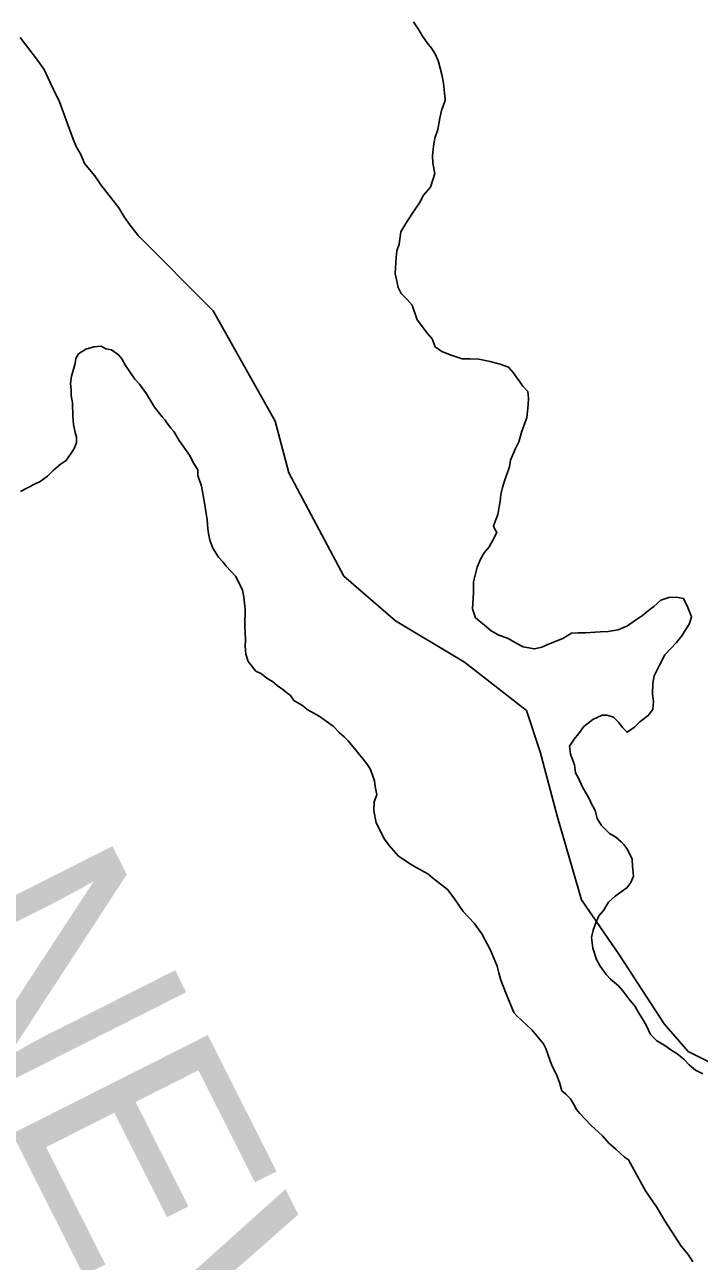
# Model space of a CAD drawing. Extents: x 3172231 to 3210228, y 940198 to 965780.
# Drawn here: x 3188355 to 3188663, y 948735 to 949299 of the extents above; entities that cross this region are included whole.
import ezdxf

# ---------------------------------------------------------------- set-up
doc = ezdxf.new("R2010")
doc.units = 0
for name, color, linetype in [('V-SITE-VEGE', 7, 'Continuous'), ('V-TOPO-GNAM-IDEN', 7, 'Continuous'), ('V-WETL-SWMP', 7, 'Continuous')]:
    doc.layers.add(name, color=color, linetype=linetype)

msp = doc.modelspace()

# ---------------------------------------------------------------- linework, layer by layer
at = {"layer": 'V-SITE-VEGE'}
for p, q in [((3188360.76, 949283.897), (3188353.283, 949293.61)), ((3188364.316, 949279.043), (3188360.76, 949283.897)), ((3188367.111, 949273.106), (3188364.316, 949279.043)), ((3188368.5, 949269.772), (3188367.111, 949273.106)), ((3188371.303, 949264.201), (3188368.5, 949269.772)), ((3188374.746, 949254.584), (3188371.303, 949264.201)), ((3188377.509, 949247.18), (3188374.746, 949254.584)), ((3188378.897, 949243.848), (3188377.509, 949247.18)), ((3188381.011, 949240.127), (3188378.897, 949243.848)), ((3188382.75, 949236.049), (3188381.011, 949240.127)), ((3188387.386, 949230.438), (3188382.75, 949236.049)), ((3188390.227, 949226.336), (3188387.386, 949230.438)), ((3188398.419, 949215.87), (3188390.227, 949226.336)), ((3188400.891, 949211.776), (3188398.419, 949215.87)), ((3188403.373, 949208.049), (3188400.891, 949211.776)), ((3188407.293, 949203.187), (3188403.373, 949208.049)), ((3188441.419, 949168.785), (3188407.293, 949203.187)), ((3188469.718, 949118.449), (3188441.419, 949168.785)), ((3188379.975, 949149.163), (3188383.325, 949151.285)), ((3188383.325, 949151.285), (3188387.02, 949152.298)), ((3188387.02, 949152.298), (3188390.327, 949152.587)), ((3188390.327, 949152.587), (3188392.502, 949151.436)), ((3188392.502, 949151.436), (3188395.06, 949151.008)), ((3188395.06, 949151.008), (3188398.308, 949148.731)), ((3188378.404, 949144.797), (3188378.822, 949146.988)), ((3188378.822, 949146.988), (3188379.975, 949149.163)), ((3188398.308, 949148.731), (3188399.732, 949146.865)), ((3188399.732, 949146.865), (3188401.495, 949143.889)), ((3188376.798, 949138.964), (3188378.404, 949144.797)), ((3188401.495, 949143.889), (3188405.751, 949137.551)), ((3188376.356, 949135.673), (3188376.798, 949138.964)), ((3188376.651, 949132.73), (3188376.356, 949135.673)), ((3188405.751, 949137.551), (3188407.899, 949135.298)), ((3188407.899, 949135.298), (3188411.094, 949130.821)), ((3188376.591, 949130.164), (3188376.651, 949132.73)), ((3188377.251, 949126.846), (3188376.591, 949130.164)), ((3188411.094, 949130.821), (3188414.625, 949124.867)), ((3188377.468, 949120.604), (3188377.251, 949126.846)), ((3188414.625, 949124.867), (3188418.188, 949120.38)), ((3188377.748, 949116.927), (3188377.468, 949120.604)), ((3188418.188, 949120.38), (3188419.62, 949118.879)), ((3188419.62, 949118.879), (3188419.97, 949118.138)), ((3188419.97, 949118.138), (3188422.102, 949115.152)), ((3188476.005, 949094.852), (3188469.718, 949118.449)), ((3188378.396, 949113.243), (3188377.748, 949116.927)), ((3188379.078, 949111.027), (3188378.396, 949113.243)), ((3188422.102, 949115.152), (3188423.534, 949113.648)), ((3188423.534, 949113.648), (3188426.008, 949109.557)), ((3188377.849, 949105.553), (3188379.016, 949108.463)), ((3188379.016, 949108.463), (3188379.078, 949111.027)), ((3188426.008, 949109.557), (3188430.618, 949102.845)), ((3188371.817, 949098.723), (3188374.429, 949100.496)), ((3188374.429, 949100.496), (3188377.849, 949105.553)), ((3188430.618, 949102.845), (3188432.723, 949098.76)), ((3188365.821, 949093.361), (3188368.448, 949095.868)), ((3188368.448, 949095.868), (3188371.817, 949098.723)), ((3188432.723, 949098.76), (3188434.494, 949096.15)), ((3188434.494, 949096.15), (3188434.435, 949093.582)), ((3188501.159, 949047.662), (3188476.005, 949094.852)), ((3188353.547, 949086.312), (3188360.236, 949089.822)), ((3188360.236, 949089.822), (3188362.46, 949090.873)), ((3188362.46, 949090.873), (3188365.821, 949093.361)), ((3188434.435, 949093.582), (3188436.155, 949088.773)), ((3188436.155, 949088.773), (3188437.441, 949081.038)), ((3188437.441, 949081.038), (3188438.728, 949073.301)), ((3188438.728, 949073.301), (3188439, 949069.26)), ((3188439, 949069.26), (3188439.315, 949067.052)), ((3188439.315, 949067.052), (3188439.979, 949064.101)), ((3188439.979, 949064.101), (3188441.359, 949060.4)), ((3188441.359, 949060.4), (3188443.831, 949056.307)), ((3188443.831, 949056.307), (3188445.98, 949054.054)), ((3188445.98, 949054.054), (3188447.405, 949052.188)), ((3188447.405, 949052.188), (3188451.702, 949047.682)), ((3188451.702, 949047.682), (3188454.854, 949041.373)), ((3188524.74, 949027.213), (3188501.159, 949047.662)), ((3188454.854, 949041.373), (3188455.511, 949038.053)), ((3188455.511, 949038.053), (3188456.113, 949032.54)), ((3188456.113, 949032.54), (3188455.933, 949024.837)), ((3188556.182, 949008.334), (3188524.74, 949027.213)), ((3188455.933, 949024.837), (3188456.156, 949018.595)), ((3188456.156, 949018.595), (3188456.084, 949015.658)), ((3188456.084, 949015.658), (3188456.365, 949011.986)), ((3188456.365, 949011.986), (3188457.389, 949008.66)), ((3188457.389, 949008.66), (3188460.95, 949004.173)), ((3188460.95, 949004.173), (3188463.492, 949003.011)), ((3188584.48, 948986.312), (3188556.182, 949008.334)), ((3188463.492, 949003.011), (3188466.015, 949001.117)), ((3188466.015, 949001.117), (3188468.549, 948999.591)), ((3188468.549, 948999.591), (3188470.705, 948997.705)), ((3188470.705, 948997.705), (3188473.228, 948995.813)), ((3188473.228, 948995.813), (3188475.028, 948994.303)), ((3188475.028, 948994.303), (3188476.835, 948993.159)), ((3188476.835, 948993.159), (3188478.25, 948990.924)), ((3188478.25, 948990.924), (3188480.058, 948989.781)), ((3188480.058, 948989.781), (3188482.231, 948988.63)), ((3188482.231, 948988.63), (3188484.39, 948986.744)), ((3188484.39, 948986.744), (3188489.823, 948983.682)), ((3188489.823, 948983.682), (3188496.317, 948979.128)), ((3188590.769, 948967.438), (3188584.48, 948986.312)), ((3188496.317, 948979.128), (3188499.183, 948976.123)), ((3188499.183, 948976.123), (3188501.339, 948974.237)), ((3188501.339, 948974.237), (3188503.129, 948972.363)), ((3188503.129, 948972.363), (3188505.986, 948968.994)), ((3188505.986, 948968.994), (3188509.908, 948964.132)), ((3188598.629, 948937.549), (3188590.769, 948967.438)), ((3188509.908, 948964.132), (3188511.69, 948961.89)), ((3188511.69, 948961.89), (3188513.105, 948959.653)), ((3188513.105, 948959.653), (3188514.135, 948956.696)), ((3188514.135, 948956.696), (3188515.175, 948954.101)), ((3188515.175, 948954.101), (3188515.481, 948951.527)), ((3188516.128, 948947.842), (3188514.95, 948944.566)), ((3188515.481, 948951.527), (3188516.128, 948947.842)), ((3188514.95, 948944.566), (3188514.856, 948940.535)), ((3188514.856, 948940.535), (3188515.827, 948935.008)), ((3188609.633, 948899.796), (3188598.629, 948937.549)), ((3188515.827, 948935.008), (3188519.687, 948927.58)), ((3188519.687, 948927.58), (3188521.821, 948924.596)), ((3188521.821, 948924.596), (3188526.108, 948919.723)), ((3188526.108, 948919.723), (3188531.887, 948915.92)), ((3188531.887, 948915.92), (3188534.42, 948914.392)), ((3188534.42, 948914.392), (3188539.493, 948911.703)), ((3188539.493, 948911.703), (3188541.652, 948909.819)), ((3188541.652, 948909.819), (3188548.496, 948904.523)), ((3188548.496, 948904.523), (3188551.343, 948900.788)), ((3188551.343, 948900.788), (3188555.599, 948894.449)), ((3188626.927, 948874.626), (3188609.633, 948899.796)), ((3188555.599, 948894.449), (3188560.61, 948889.196)), ((3188560.61, 948889.196), (3188564.166, 948884.342)), ((3188564.166, 948884.342), (3188568.026, 948876.914)), ((3188568.026, 948876.914), (3188571.155, 948869.502)), ((3188647.366, 948843.167), (3188626.927, 948874.626)), ((3188571.155, 948869.502), (3188571.821, 948866.551)), ((3188571.821, 948866.551), (3188572.841, 948863.225)), ((3188572.841, 948863.225), (3188575.262, 948856.932)), ((3188575.262, 948856.932), (3188578.731, 948848.412)), ((3188578.731, 948848.412), (3188580.163, 948846.911)), ((3188580.163, 948846.911), (3188586.984, 948840.513)), ((3188586.984, 948840.513), (3188592.338, 948834.15)), ((3188658.369, 948830.582), (3188647.366, 948843.167)), ((3188592.338, 948834.15), (3188593.386, 948831.924)), ((3188593.386, 948831.924), (3188595.099, 948826.748)), ((3188677.234, 948821.145), (3188658.369, 948830.582)), ((3188595.099, 948826.748), (3188596.139, 948824.156)), ((3188596.139, 948824.156), (3188598.244, 948820.07)), ((3188598.244, 948820.07), (3188599.625, 948816.367)), ((3188599.625, 948816.367), (3188600.638, 948812.676)), ((3188600.638, 948812.676), (3188602.437, 948811.165)), ((3188602.437, 948811.165), (3188604.587, 948808.912)), ((3188604.587, 948808.912), (3188606, 948806.68)), ((3188606, 948806.68), (3188607.407, 948804.079)), ((3188607.407, 948804.079), (3188608.83, 948802.209)), ((3188608.83, 948802.209), (3188613.844, 948796.954)), ((3188613.844, 948796.954), (3188619.232, 948792.059)), ((3188619.232, 948792.059), (3188622.087, 948788.69)), ((3188622.087, 948788.69), (3188625.325, 948786.046)), ((3188625.325, 948786.046), (3188629.276, 948782.282)), ((3188629.276, 948782.282), (3188631.084, 948781.141)), ((3188631.084, 948781.141), (3188638.821, 948767.018)), ((3188638.821, 948767.018), (3188644.142, 948759.189)), ((3188644.142, 948759.189), (3188647.671, 948753.235)), ((3188647.671, 948753.235), (3188655.105, 948741.687)), ((3188655.105, 948741.687), (3188658.318, 948737.943)), ((3188658.318, 948737.943), (3188660.44, 948734.59))]:
    msp.add_line(p, q, dxfattribs=at)
at = {"layer": 'V-WETL-SWMP'}
for points in [[(3188560.27, 949040.223), (3188560.384, 949045.077), (3188561.062, 949048.097), (3188562.058, 949051.716), (3188563.668, 949055.624), (3188565.249, 949058.318), (3188567.436, 949060.999), (3188569.017, 949063.694), (3188570.93, 949067.595), (3188570.056, 949069.133), (3188569.485, 949070.664), (3188571.426, 949075.778), (3188572.479, 949081.824), (3188572.853, 949084.851), (3188573.539, 949088.174), (3188574.52, 949091.186), (3188576.793, 949097.507), (3188577.168, 949100.533), (3188579.42, 949105.944), (3188581.008, 949108.942), (3188582.336, 949113.768), (3188583.627, 949117.076), (3188584.609, 949120.088), (3188585.351, 949125.838), (3188585.422, 949128.872), (3188585.19, 949131.913), (3188582.82, 949134.397), (3188578.412, 949140.571), (3188576.346, 949143.048), (3188572.431, 949144.354), (3188567.909, 949145.674), (3188562.773, 949146.706), (3188558.829, 949146.798), (3188555.188, 949146.884), (3188550.067, 949148.522), (3188545.855, 949150.139), (3188542.871, 949152.334), (3188541.44, 949156.01), (3188539.374, 949158.486), (3188534.662, 949164.668), (3188532.392, 949171.399), (3188530.022, 949173.883), (3188527.356, 949176.678), (3188525.903, 949179.443), (3188524.536, 949185.85), (3188525.011, 949193.124), (3188525.385, 949196.15), (3188526.367, 949199.162), (3188527.109, 949204.912), (3188529.946, 949209.399), (3188533.412, 949214.781), (3188535.614, 949218.068), (3188537.519, 949221.666), (3188540.639, 949225.235), (3188542.609, 949231.563), (3188541.805, 949236.135), (3188541.588, 949239.782), (3188541.991, 949244.022), (3188542.683, 949247.648), (3188543.989, 949251.564), (3188545.021, 949256.7), (3188545.713, 949260.326), (3188547.337, 949264.841), (3188547.351, 949265.447), (3188547.112, 949268.185), (3188546.612, 949272.75), (3188545.795, 949276.715), (3188544.413, 949282.514), (3188542.975, 949285.887), (3188541.219, 949288.66), (3188539.152, 949291.137), (3188537.1, 949294.221), (3188535.929, 949296.069), (3188535.055, 949297.608), (3188533.002, 949300.691)], [(3188653.361, 948829.506), (3188650.37, 948831.398), (3188647.682, 948833.282), (3188644.092, 948835.491), (3188641.122, 948838.293), (3188639.387, 948841.976), (3188637.935, 948844.742), (3188635.593, 948848.439), (3188634.141, 948851.205), (3188631.185, 948854.614), (3188628.541, 948858.318), (3188626.467, 948860.492), (3188622.898, 948863.611), (3188620.824, 948865.784), (3188618.179, 948869.489), (3188616.43, 948872.566), (3188614.731, 948877.766), (3188614.239, 948882.634), (3188614.924, 948885.957), (3188616.216, 948889.265), (3188617.508, 948892.574), (3188619.688, 948894.951), (3188621.905, 948898.845), (3188625.002, 948901.504), (3188627.783, 948903.563), (3188630.252, 948905.326), (3188632.13, 948907.71), (3188633.414, 948910.716), (3188632.915, 948915.28), (3188632.683, 948918.321), (3188632.69, 948918.625), (3188630.37, 948923.232), (3188628.896, 948925.088), (3188627.711, 948926.33), (3188625.334, 948928.511), (3188622.336, 948930.099), (3188618.781, 948933.825), (3188616.728, 948936.908), (3188615.904, 948940.57), (3188613.866, 948944.26), (3188613.584, 948945.178), (3188612.131, 948947.944), (3188610.086, 948951.331), (3188608.351, 948955.014), (3188606.899, 948957.78), (3188606.377, 948961.434), (3188604.671, 948966.331), (3188604.15, 948969.986), (3188606.352, 948973.273), (3188608.229, 948975.657), (3188610.735, 948978.937), (3188614.757, 948982.182), (3188619.054, 948984.205), (3188621.178, 948984.155), (3188624.19, 948983.174), (3188626.567, 948980.993), (3188628.33, 948978.524), (3188630.404, 948976.35), (3188633.798, 948978.699), (3188636.282, 948981.069), (3188639.994, 948984.017), (3188642.181, 948986.697), (3188642.57, 948990.33), (3188642.042, 948993.682), (3188642.163, 948998.839), (3188642.848, 949002.162), (3188645.396, 949007.262), (3188647.627, 949011.763), (3188652.92, 949017.405), (3188655.418, 949020.382), (3188658.89, 949026.068), (3188659.872, 949029.08), (3188658.151, 949033.37), (3188656.121, 949037.364), (3188652.798, 949038.049), (3188649.454, 949037.824), (3188645.785, 949036.696), (3188642.68, 949033.734), (3188640.21, 949031.97), (3188637.423, 949029.608), (3188634.339, 949027.555), (3188630.634, 949024.911), (3188626.344, 949023.19), (3188621.773, 949022.387), (3188618.125, 949022.169), (3188611.437, 949021.719), (3188608.1, 949021.798), (3188605.059, 949021.566), (3188601.058, 949019.231), (3188594.623, 949016.651), (3188591.554, 949015.205), (3188588.195, 949014.373), (3188583.059, 949015.405), (3188579.758, 949017), (3188576.167, 949019.209), (3188571.653, 949020.833), (3188568.358, 949022.732), (3188565.382, 949025.23), (3188561.213, 949028.667), (3188559.789, 949032.646), (3188560.27, 949040.223)], [(3188664.985, 948820.43), (3188661.684, 948822.026), (3188658.707, 948824.524), (3188656.337, 948827.008), (3188653.361, 948829.506)]]:
    msp.add_lwpolyline(points, dxfattribs=at)

# ---------------------------------------------------------------- texts
at = {"layer": 'V-TOPO-GNAM-IDEN'}
msp.add_text('NEW ORLEANS', height=99.9998, rotation=296.7719, dxfattribs=at).set_placement((3188301.275, 948889.08))

doc.saveas('drawing.dxf')
